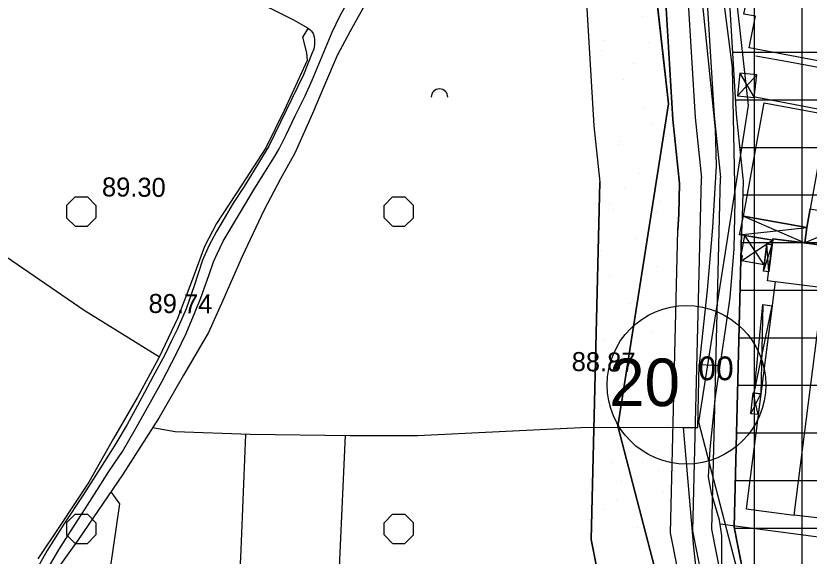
# Model space of a CAD drawing. Extents: x 417995 to 421451, y 4454518 to 4458015.
# Drawn here: x 419589 to 419838.9, y 4455282.9 to 4455453.2 of the extents above; entities that cross this region are included whole.
import ezdxf

# ---------------------------------------------------------------- set-up
doc = ezdxf.new("R2010")
doc.units = 0
for name, color, linetype in [('ADAKENARI', 7, 'Continuous'), ('B_Sundurma', 7, 'Continuous'), ('B_Ticari', 7, 'Continuous'), ('KALDIRIM_FAT', 7, 'Continuous'), ('KD_DAIRE', 7, 'Continuous'), ('KD_YGEN', 7, 'Continuous'), ('PL_AYA_PARK_DINLENME', 7, 'Continuous'), ('PL_KA_TARIM_ALANI', 7, 'Continuous'), ('PL_TİCARET', 7, 'Continuous'), ('S_Meyvalik', 7, 'Continuous'), ('Sinir_Cit_bir_taraf', 7, 'Continuous'), ('Sinir_itirazli_Mulkiyet', 7, 'Continuous'), ('Sinir_Tel_bir_taraf', 7, 'Continuous'), ('TR_TARIMALANI', 7, 'Continuous'), ('TRFAT_PARKALANI', 7, 'Continuous'), ('TRFAT_TİCARET', 7, 'Continuous'), ('Y_Kot_Noktasi', 7, 'Continuous'), ('Y_Yol_Kotu', 7, 'Continuous'), ('Yol_Sose', 7, 'Continuous'), ('Yol_Toprak_Duz', 7, 'Continuous')]:
    doc.layers.add(name, color=color, linetype=linetype)

msp = doc.modelspace()

# ---------------------------------------------------------------- linework, layer by layer
at = {"layer": 'ADAKENARI'}
for p, q in [((419806.71, 4455576.4), (419815.93, 4455422.24)), ((419787.49, 4455562.77), (419795.99, 4455420.6)), ((419762.54, 4455561.28), (419771.07, 4455418.55)), ((419815.93, 4455422.24), (419818.04, 4455402.09)), ((419795.99, 4455420.6), (419798.11, 4455400.41)), ((419771.07, 4455418.55), (419772.93, 4455400.8)), ((419818.04, 4455402.09), (419818.13, 4455401.2)), ((419770.22, 4455288.15), (419772.93, 4455400.8)), ((419798.11, 4455400.41), (419797.88, 4455390.78)), ((419818.13, 4455401.2), (419817.86, 4455389.95)), ((419797.88, 4455390.78), (419797.57, 4455385.64)), ((419817.86, 4455389.95), (419817.56, 4455384.81)), ((419795.28, 4455290.29), (419797.57, 4455385.64)), ((419815.33, 4455292.01), (419817.56, 4455384.81)), ((419836.87, 4455182.74), (419815.33, 4455292.01)), ((419822.71, 4455151.21), (419795.28, 4455290.29)), ((419798.46, 4455144.95), (419770.22, 4455288.15))]:
    msp.add_line(p, q, dxfattribs=at)
at = {"layer": 'B_Sundurma'}
for p, q in [((419816.38, 4455428.02), (419822.44, 4455434.65)), ((419817.1, 4455435.18), (419821.62, 4455427.49)), ((419818.25, 4455390.12), (419837.58, 4455381.63)), ((419855.34, 4455389.35), (419837.58, 4455381.63)), ((419817.01, 4455384.24), (419838.18, 4455386.5)), ((419824.79, 4455374.74), (419818.64, 4455383.97)), ((419825.57, 4455381.33), (419827.45, 4455382.54)), ((419817.63, 4455375.97), (419825.57, 4455381.33)), ((419824.56, 4455372.75), (419827.27, 4455381.09)), ((419826.19, 4455372.57), (419825.57, 4455381.33)), ((419824.37, 4455362.19), (419823.68, 4455334.06)), ((419821.63, 4455334.31), (419827.24, 4455361.79)), ((419820.54, 4455327.8), (419823.68, 4455334.06)), ((419822.85, 4455327.57), (419821.29, 4455334.35))]:
    msp.add_line(p, q, dxfattribs=at)
for points in [[(419817.1, 4455435.18), (419816.38, 4455428.02), (419821.62, 4455427.49), (419822.44, 4455434.65)], [(419855.34, 4455389.35), (419853.55, 4455379.26), (419845.37, 4455380.6), (419837.58, 4455381.63), (419838.18, 4455386.5), (419839.23, 4455392.43)], [(419818.64, 4455383.97), (419817.01, 4455384.24), (419818.25, 4455390.12), (419838.18, 4455386.5), (419837.58, 4455381.63), (419827.5, 4455382.96), (419827.45, 4455382.54)], [(419824.79, 4455374.74), (419817.63, 4455375.97), (419817.93, 4455377.58), (419817.47, 4455377.69), (419818.64, 4455383.97), (419827.45, 4455382.54), (419827.27, 4455381.09), (419825.57, 4455381.33)], [(419826.19, 4455372.57), (419824.56, 4455372.75), (419825.57, 4455381.33), (419827.27, 4455381.09)], [(419821.63, 4455334.31), (419824.37, 4455362.19), (419827.24, 4455361.79), (419823.68, 4455334.06)], [(419822.85, 4455327.57), (419820.54, 4455327.8), (419821.29, 4455334.35), (419823.68, 4455334.06)]]:
    msp.add_lwpolyline(points, close=True, dxfattribs=at)
at = {"layer": 'B_Ticari'}
for points in [[(419849.73, 4455463.42), (419845.01, 4455438.44), (419820.07, 4455443.11), (419821.97, 4455453.13), (419818.39, 4455453.81), (419819.3, 4455458.4), (419817.63, 4455458.78), (419818.98, 4455465.21), (419816.69, 4455465.74), (419818.93, 4455477.9), (419836.57, 4455474.63), (419834.97, 4455465.25), (419837.71, 4455464.71), (419837.71, 4455464.71), (419837.91, 4455465.76)], [(419818.25, 4455390.12), (419824.7, 4455425.8), (419844.54, 4455422.18), (419838.18, 4455386.5)], [(419828.21, 4455369.42), (419825.83, 4455369.72), (419827.5, 4455382.96), (419845.37, 4455380.6), (419844.26, 4455371.94), (419845.9, 4455371.71), (419845.4, 4455367.31), (419843.33, 4455367.54), (419828.21, 4455369.42)], [(419819.05, 4455297.87), (419834.2, 4455295.83), (419843.33, 4455367.54), (419828.21, 4455369.42)], [(419843.33, 4455367.54), (419858.55, 4455365.88), (419849.41, 4455294.06), (419834.2, 4455295.83)]]:
    msp.add_lwpolyline(points, close=True, dxfattribs=at)
at = {"layer": 'KALDIRIM_FAT'}
for p, q in [((419794.06, 4455570.15), (419802.97, 4455421.18)), ((419800.05, 4455570.51), (419808.95, 4455421.67)), ((419802.97, 4455421.18), (419804.97, 4455402.08)), ((419808.95, 4455421.67), (419810.98, 4455402.32)), ((419802.3, 4455290.89), (419804.97, 4455402.08)), ((419808.31, 4455291.41), (419810.98, 4455402.32)), ((419830.51, 4455147.82), (419802.3, 4455290.89)), ((419836.23, 4455149.81), (419808.31, 4455291.41))]:
    msp.add_line(p, q, dxfattribs=at)
at = {"layer": 'KD_DAIRE'}
msp.add_circle((419800.27, 4455336.9), 25, dxfattribs=at)
at = {"layer": 'PL_AYA_PARK_DINLENME'}
for points in [[(420013.63, 4456854.22), (420021.56, 4456763.74), (419972.35, 4456528.79), (419896.15, 4456444.66), (419851.71, 4456390.68), (419781.86, 4456219.24), (419743.76, 4456181.14), (419715.18, 4456046.21), (419900.92, 4456001.76), (419824.72, 4455719.19), (419823.13, 4455660.45), (419756.46, 4455592.19), (419783.44, 4455525.52), (419794.56, 4455425.51), (419778.68, 4455323.91), (419819.96, 4455165.16), (419792.54, 4455014.98)], [(419884.24, 4455014.01), (419916.83, 4455187.99), (419837.29, 4455197.86), (419804.18, 4455325.18), (419819.77, 4455424.95), (419807.91, 4455531.7), (419785.76, 4455586.42), (419835.59, 4455637.43), (419842.19, 4455646.09), (419927.54, 4456021.09), (419744.69, 4456064.85), (419766.68, 4456168.71), (419803.1, 4456205.13), (419873.42, 4456377.73), (419915.08, 4456428.31), (419995.43, 4456517.04), (420046.79, 4456762.24), (420038.67, 4456854.78)], [(419804.4, 4455678.61), (419776.71, 4455623), (419768.21, 4455605.99), (419766.74, 4455602.8), (419765.22, 4455598.83), (419763.96, 4455594.76), (419762.97, 4455590.63), (419762.84, 4455589.82), (419762.4, 4455587.24), (419762.26, 4455586.44), (419761.82, 4455582.21), (419761.65, 4455577.95), (419761.75, 4455574.44), (419762.54, 4455561.28), (419771.07, 4455418.55), (419772.93, 4455400.8), (419770.22, 4455288.15), (419798.46, 4455144.95), (419791.07, 4455126.52), (419788.42, 4455109.34), (419786.36, 4455074.3), (419779.83, 4455031.69), (419779.71, 4455015.11)], [(419822.71, 4455151.21), (419795.28, 4455290.29), (419797.57, 4455385.64), (419797.88, 4455390.78), (419798.11, 4455400.41), (419795.99, 4455420.6), (419787.49, 4455562.77), (419786.85, 4455573.45), (419786.73, 4455575.53), (419786.67, 4455577.82), (419786.77, 4455580.43), (419787.04, 4455583.03), (419787.48, 4455585.61), (419788.09, 4455588.16), (419788.86, 4455590.66), (419789.8, 4455593.1), (419790.75, 4455595.18), (419799.07, 4455611.82), (419803.43, 4455620.54), (419827.12, 4455668.19)]]:
    msp.add_lwpolyline(points, dxfattribs=at)
at = {"layer": 'PL_KA_TARIM_ALANI'}
for p, q in [((419794.56, 4455425.51), (419783.44, 4455525.52)), ((419778.68, 4455323.91), (419794.56, 4455425.51)), ((419819.96, 4455165.16), (419778.68, 4455323.91))]:
    msp.add_line(p, q, dxfattribs=at)
at = {"layer": 'PL_TİCARET'}
msp.add_lwpolyline([(419806.71, 4455576.4), (419815.93, 4455422.24), (419818.04, 4455402.09), (419818.13, 4455401.2), (419817.86, 4455389.95), (419817.56, 4455384.81), (419815.33, 4455292.01), (419836.87, 4455182.74)], dxfattribs=at)
at = {"layer": 'S_Meyvalik'}
msp.add_arc((419722.48, 4455427.56), 2.62, 360, 180, dxfattribs=at)
at = {"layer": 'Sinir_Cit_bir_taraf'}
for points in [[(419807.69, 4455316.6), (419809.45, 4455333.09), (419812.58, 4455354.25), (419814.03, 4455364.4), (419815.25, 4455379.83), (419815.63, 4455395.02), (419814.78, 4455436.9), (419811.1, 4455465.48)], [(419918.45, 4455187.24), (419894.72, 4455190.35), (419861.25, 4455194.6), (419840.47, 4455197.51), (419835.25, 4455197.8), (419825.51, 4455196.69), (419817.51, 4455227.05), (419815.9, 4455235.15), (419812.98, 4455260.26), (419811.41, 4455280.9), (419811.43, 4455289.44), (419810.64, 4455294.26), (419808.18, 4455302.73), (419807.18, 4455307.89), (419807.69, 4455316.6)], [(419976.23, 4455273.81), (419976.01, 4455271.77), (419858.06, 4455287.13), (419849.7, 4455287.84), (419810.85, 4455292.95)]]:
    msp.add_lwpolyline(points, dxfattribs=at)
at = {"layer": 'Sinir_itirazli_Mulkiyet'}
for points in [[(419804.99, 4455459.87), (419809.35, 4455417.46), (419809.64, 4455406), (419808.48, 4455386.54), (419806.77, 4455366.73), (419804.27, 4455343.3), (419810.92, 4455343.02)], [(419699.91, 4455458.54), (419694.21, 4455448.19), (419690.29, 4455440.78), (419686.2, 4455431.4), (419682.49, 4455422.44), (419676.89, 4455409.93), (419672.37, 4455401.81), (419667.16, 4455391.83), (419660.33, 4455377.35), (419654.23, 4455363.48), (419649.72, 4455353.39), (419641.83, 4455339.95), (419634.16, 4455326.61), (419622.6, 4455308.56), (419608.82, 4455288.38), (419593.15, 4455266.26), (419576.03, 4455243.49), (419565.15, 4455228.84), (419559.15, 4455219.95), (419556.24, 4455215.19), (419554.46, 4455211.3), (419550.06, 4455200.35), (419544.82, 4455186.59)], [(419521.15, 4455423.25), (419549.57, 4455402.25), (419580.59, 4455380.96), (419610.57, 4455360.44), (419634.26, 4455345.72)], [(419710.45, 4455208.53), (419725.75, 4455210.18), (419805.1, 4455219.53), (419804.79, 4455241.57), (419804.76, 4455265.98), (419802.62, 4455285.6), (419799.36, 4455323.45), (419803.82, 4455323.5), (419804.27, 4455343.3)], [(419694.19, 4455320.87), (419662.8, 4455321.25), (419639.21, 4455322.09), (419632.07, 4455323.35)], [(419799.36, 4455323.45), (419766.98, 4455323.32), (419715.56, 4455320.8), (419711.64, 4455320.82)], [(419661.4, 4455321.3), (419659.83, 4455282.37), (419656.22, 4455230.53), (419654.7, 4455201.3)], [(419692.76, 4455320.89), (419690.79, 4455277.1), (419688.88, 4455232.71), (419687.93, 4455205.89)], [(419711.64, 4455320.82), (419694.19, 4455320.87)], [(419618.9, 4455303.15), (419621.62, 4455299.38), (419613.06, 4455240.07)]]:
    msp.add_lwpolyline(points, dxfattribs=at)
at = {"layer": 'Sinir_Tel_bir_taraf'}
msp.add_lwpolyline([(419681.06, 4455449.39), (419679.33, 4455446.52), (419680.59, 4455441.57), (419680.79, 4455439.18), (419673.53, 4455423.35), (419667.82, 4455411.65), (419660.21, 4455399.97), (419652.27, 4455387.8), (419648.43, 4455380.56), (419644.62, 4455370.23), (419639.98, 4455357.79), (419634.11, 4455345.41), (419627.29, 4455333.01), (419619.81, 4455319.99), (419611.98, 4455306.28), (419603.02, 4455292.54), (419595.99, 4455282.07)], dxfattribs=at)
at = {"layer": 'TR_TARIMALANI'}
for p, q in [((419605, 4455393.42), (419607.71, 4455396.13)), ((419607.75, 4455396.14), (419611.58, 4455396.14)), ((419614.25, 4455393.42), (419611.54, 4455396.13)), ((419705, 4455393.42), (419707.71, 4455396.13)), ((419707.75, 4455396.14), (419711.58, 4455396.14)), ((419714.25, 4455393.42), (419711.54, 4455396.13)), ((419605.04, 4455389.6), (419605.04, 4455393.43)), ((419614.29, 4455389.6), (419614.29, 4455393.43)), ((419705.04, 4455389.6), (419705.04, 4455393.43)), ((419714.29, 4455389.6), (419714.29, 4455393.43)), ((419607.71, 4455386.88), (419605, 4455389.59)), ((419611.54, 4455386.88), (419614.25, 4455389.59)), ((419707.71, 4455386.88), (419705, 4455389.59)), ((419711.54, 4455386.88), (419714.25, 4455389.59)), ((419607.75, 4455386.89), (419611.58, 4455386.89)), ((419707.75, 4455386.89), (419711.58, 4455386.89)), ((419605, 4455293.42), (419607.71, 4455296.13)), ((419607.75, 4455296.14), (419611.58, 4455296.14)), ((419614.25, 4455293.42), (419611.54, 4455296.13)), ((419705, 4455293.42), (419707.71, 4455296.13)), ((419707.75, 4455296.14), (419711.58, 4455296.14)), ((419714.25, 4455293.42), (419711.54, 4455296.13)), ((419605.04, 4455289.6), (419605.04, 4455293.43)), ((419614.29, 4455289.6), (419614.29, 4455293.43)), ((419705.04, 4455289.6), (419705.04, 4455293.43)), ((419714.29, 4455289.6), (419714.29, 4455293.43)), ((419607.71, 4455286.88), (419605, 4455289.59)), ((419611.54, 4455286.88), (419614.25, 4455289.59)), ((419707.71, 4455286.88), (419705, 4455289.59)), ((419711.54, 4455286.88), (419714.25, 4455289.59)), ((419607.75, 4455286.89), (419611.58, 4455286.89)), ((419707.75, 4455286.89), (419711.58, 4455286.89))]:
    msp.add_line(p, q, dxfattribs=at)
at = {"layer": 'TRFAT_PARKALANI'}
for p, q in [((419786.34, 4455453.01), (419786.34, 4455453.01)), ((419774.12, 4455445.39), (419774.12, 4455445.39)), ((419788.43, 4455444.78), (419788.43, 4455444.78)), ((419773.66, 4455442.18), (419773.66, 4455442.18)), ((419783.74, 4455438.24), (419783.74, 4455438.24)), ((419780.32, 4455433.2), (419780.32, 4455433.2)), ((419786.98, 4455424.22), (419786.98, 4455424.22)), ((419772.21, 4455421.61), (419772.21, 4455421.61)), ((419789.57, 4455419.2), (419789.57, 4455419.2)), ((419793.64, 4455415.24), (419793.64, 4455415.24)), ((419795.04, 4455415.94), (419795.04, 4455415.94)), ((419778.87, 4455412.63), (419778.87, 4455412.63)), ((419779.4, 4455413.62), (419779.4, 4455413.62)), ((419785.53, 4455403.65), (419785.53, 4455403.65)), ((419780.68, 4455398.68), (419780.68, 4455398.68)), ((419792.19, 4455394.67), (419792.19, 4455394.67)), ((419775.93, 4455393.93), (419775.93, 4455393.93)), ((419777.42, 4455392.07), (419777.42, 4455392.07)), ((419790.7, 4455391.32), (419790.7, 4455391.32)), ((419784.08, 4455383.09), (419784.08, 4455383.09)), ((419773.32, 4455379.15), (419773.32, 4455379.15)), ((419790.74, 4455374.11), (419790.74, 4455374.11)), ((419796.13, 4455372.49), (419796.13, 4455372.49)), ((419775.97, 4455371.51), (419775.97, 4455371.51)), ((419787.22, 4455371.62), (419787.22, 4455371.62)), ((419782.63, 4455362.53), (419782.63, 4455362.53)), ((419784.64, 4455362.85), (419784.64, 4455362.85)), ((419784.62, 4455356.85), (419784.62, 4455356.85)), ((419789.29, 4455353.55), (419789.29, 4455353.55)), ((419774.52, 4455350.94), (419774.52, 4455350.94)), ((419795.95, 4455344.57), (419795.95, 4455344.57)), ((419775.75, 4455342.33), (419775.75, 4455342.33)), ((419781.18, 4455341.96), (419781.18, 4455341.96)), ((419795.92, 4455334.55), (419795.92, 4455334.55)), ((419780.28, 4455332.23), (419780.28, 4455332.23)), ((419787.84, 4455332.98), (419787.84, 4455332.98)), ((419773.07, 4455330.38), (419773.07, 4455330.38)), ((419794.5, 4455324), (419794.5, 4455324)), ((419779.73, 4455321.4), (419779.73, 4455321.4)), ((419791.2, 4455316.13), (419791.2, 4455316.13)), ((419776.81, 4455312.54), (419776.81, 4455312.54)), ((419786.39, 4455312.42), (419786.39, 4455312.42)), ((419771.62, 4455309.81), (419771.62, 4455309.81)), ((419791.58, 4455309.93), (419791.58, 4455309.93)), ((419779.71, 4455306.49), (419779.71, 4455306.49)), ((419793.05, 4455303.44), (419793.05, 4455303.44)), ((419778.28, 4455300.83), (419778.28, 4455300.83)), ((419774.2, 4455297.76), (419774.2, 4455297.76)), ((419784.94, 4455291.85), (419784.94, 4455291.85)), ((419788.1, 4455290.23), (419788.1, 4455290.23)), ((419770.82, 4455285.98), (419770.82, 4455285.98))]:
    msp.add_line(p, q, dxfattribs=at)
at = {"layer": 'TRFAT_TİCARET'}
for p, q in [((419821.68, 4455259.79), (419821.68, 4455609.31)), ((419836.68, 4455183.73), (419836.68, 4455606.37)), ((419814.76, 4455441.77), (420203.95, 4455441.77)), ((419815.66, 4455426.77), (420202.91, 4455426.77)), ((419817.03, 4455411.77), (420201.86, 4455411.77)), ((419818.02, 4455396.77), (420200.81, 4455396.77)), ((419817.48, 4455381.77), (420199.76, 4455381.77)), ((419817.12, 4455366.77), (420198.73, 4455366.77)), ((419816.76, 4455351.77), (420197.71, 4455351.77)), ((419816.4, 4455336.77), (420196.69, 4455336.77)), ((419816.04, 4455321.77), (420195.67, 4455321.77)), ((419815.68, 4455306.77), (420194.61, 4455306.77)), ((419815.37, 4455291.77), (420193.5, 4455291.77))]:
    msp.add_line(p, q, dxfattribs=at)
at = {"layer": 'Yol_Sose'}
for points in [[(419811.18, 4455483.27), (419829.56, 4455480.08), (419852.84, 4455475.83), (419871.61, 4455472.43), (419877.6, 4455471.25), (419878.78, 4455470.87), (419879.39, 4455470.52), (419880.13, 4455469.83), (419880.58, 4455469.22), (419880.9, 4455468.57), (419880.95, 4455467.7), (419880.88, 4455466.38), (419877, 4455444.67), (419874.67, 4455434.08), (419874.31, 4455432.74), (419874.06, 4455432.08), (419873.78, 4455431.75), (419873.38, 4455431.6), (419872.43, 4455431.5), (419861.58, 4455433.3), (419832.73, 4455438.67), (419822.1, 4455440.54)], [(419598.29, 4455277.54), (419602.6, 4455284.87), (419606.28, 4455290.7), (419610.84, 4455297.83), (419614.54, 4455303.58), (419618.31, 4455309.64), (419622.57, 4455315.92), (419626.61, 4455322.88), (419629.97, 4455328.79), (419635, 4455337.84), (419639.7, 4455347.02), (419642.7, 4455353.11), (419645.54, 4455359.88), (419647.27, 4455364.39), (419649.76, 4455371.39), (419651.25, 4455375.65), (419652.39, 4455378.16), (419654.32, 4455382.22), (419664.32, 4455398.91), (419667.7, 4455404.29), (419670.32, 4455408.52), (419671.98, 4455411.34), (419674.2, 4455415.68), (419677.06, 4455421.75), (419680.14, 4455428.03), (419682.38, 4455432.98), (419685.04, 4455439.22), (419688.64, 4455448.07), (419691.1, 4455453.08), (419697.34, 4455464.46)], [(419676.65, 4455451.92), (419680.93, 4455449.49), (419681.72, 4455448.87), (419682.2, 4455448.37), (419682.71, 4455447.63), (419683.02, 4455446.6), (419683.11, 4455445.79), (419683.11, 4455444.97), (419683.08, 4455444.16), (419683.01, 4455443.51), (419682.87, 4455442.76), (419682.38, 4455441.61), (419679.67, 4455434.65), (419668.74, 4455412.14), (419660.98, 4455399.46), (419657.49, 4455394.15), (419654.65, 4455389.33), (419652.25, 4455385.21), (419649.92, 4455380.91), (419647.85, 4455376.2), (419645.23, 4455368.14), (419642.62, 4455360.83), (419639.81, 4455354.38), (419637.99, 4455350.57), (419635.96, 4455346.38), (419632.2, 4455339.44), (419628.73, 4455332.93), (419624.04, 4455324.45), (419620.23, 4455317.89), (419614.21, 4455308.46), (419610.17, 4455301.98), (419604.18, 4455293.03), (419598.87, 4455284.65), (419595.5, 4455278.71)], [(419821.9, 4455427.66), (419851.54, 4455421.99), (419868.9, 4455418.71), (419870.23, 4455418.46), (419870.73, 4455418.21), (419870.89, 4455418.07), (419871.01, 4455417.74), (419871.05, 4455417.38), (419871.05, 4455416.62), (419870.08, 4455410.84), (419866.88, 4455392.57), (419864.79, 4455379.14), (419864.58, 4455377.78), (419864.34, 4455377.42), (419863.82, 4455376.98), (419863.12, 4455376.72), (419861.72, 4455376.71), (419852.07, 4455378.38)]]:
    msp.add_lwpolyline(points, dxfattribs=at)
at = {"layer": 'Yol_Toprak_Duz'}
msp.add_lwpolyline([(419587.89, 4455510.48), (419589.12, 4455510.28), (419590.64, 4455509.61), (419592.19, 4455508.69), (419593.76, 4455507.54), (419598.61, 4455503.87), (419631.08, 4455482.87), (419663.6, 4455459.14), (419668.92, 4455455.74), (419676.65, 4455451.92)], dxfattribs=at)

# ---------------------------------------------------------------- texts
at = {"layer": 'KD_YGEN'}
for s, height, p in [('20', 15, (419775.92, 4455330.2)), ('00', 7.5, (419804.01, 4455338.36))]:
    msp.add_text(s, height=height, dxfattribs=at).set_placement(p)
at = {"layer": 'Y_Kot_Noktasi'}
for s, rotation, p in [('89.30', 359.4709, (419616.13, 4455396.32)), ('88.87', 359.3381, (419764.09, 4455341.26))]:
    msp.add_text(s, height=6, rotation=rotation, dxfattribs=at).set_placement(p)
at = {"layer": 'Y_Yol_Kotu'}
msp.add_text('89.74', height=6, rotation=359.4709, dxfattribs=at).set_placement((419630.8, 4455359.59))

doc.saveas('drawing.dxf')
